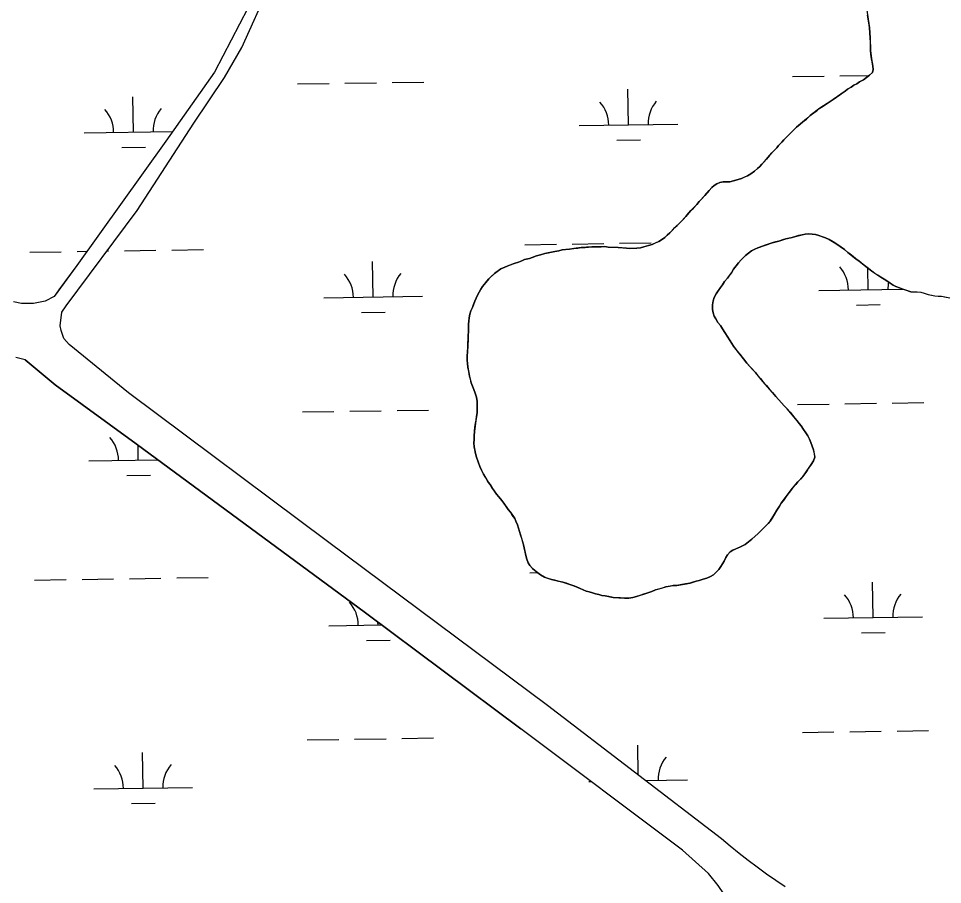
# Model space of a CAD drawing. Extents: x 3807117 to 3845308, y 337856 to 363736.
# Drawn here: x 3838076 to 3839012, y 348161 to 349040 of the extents above; entities that cross this region are included whole.
import ezdxf

# ---------------------------------------------------------------- set-up
doc = ezdxf.new("R2010")
doc.units = 0
doc.layers.add('V-TOPO-SHOR', color=7, linetype='Continuous')
doc.layers.add('V-WETL-SWMP', color=7, linetype='Continuous')

msp = doc.modelspace()

# ---------------------------------------------------------------- linework, layer by layer
at = {"layer": 'V-TOPO-SHOR'}
for points in [[(3838117.86, 348727.91), (3838119.73, 348741.72), (3838123.98, 348748.28), (3838196.05, 348845.08), (3838253.56, 348933.49), (3838284.42, 348979.96), (3838302.07, 349010.32), (3838330.23, 349072.76)], [(3838308.15, 349050.2), (3838274.29, 348985.33), (3838224.91, 348915.19), (3838134.7, 348789.07), (3838116.67, 348764.36), (3838111.9, 348757.8), (3838102.58, 348753.14)], [(3838922.41, 348971.91), (3838925.56, 348973.52), (3838928.3, 348975.32), (3838932.23, 348977.33), (3838935.36, 348979.72), (3838938.3, 348982.11), (3838941.23, 348984.9), (3838941.99, 348988.07), (3838941.77, 348991.22), (3838940.94, 348995.75), (3838940.32, 348998.7), (3838939.68, 349003.43), (3838939.25, 349007.37), (3838939.21, 349012.1), (3838939.18, 349015.26), (3838939.14, 349019.99), (3838938.7, 349024.92), (3838938.26, 349030.24), (3838937.83, 349033.39), (3838936.99, 349039.1), (3838936.37, 349043.04)], [(3838604.84, 348799.99), (3838609.17, 348801.21), (3838612.91, 348802.04), (3838615.86, 348802.65), (3838619.21, 348803.47), (3838623.34, 348804.1), (3838626.89, 348804.92), (3838630.04, 348805.35), (3838634.37, 348805.78), (3838638.51, 348806.41), (3838642.65, 348806.84), (3838646.19, 348807.27), (3838650.14, 348807.5), (3838653.49, 348807.73), (3838657.04, 348807.96), (3838661.96, 348808), (3838666.5, 348808.04), (3838670.05, 348808.28), (3838673.41, 348807.91), (3838676.76, 348807.74), (3838680.12, 348807.58), (3838683.47, 348807.41), (3838688.21, 348807.06), (3838691.96, 348806.7), (3838695.51, 348806.53), (3838698.86, 348806.57), (3838702.41, 348806.79), (3838706.16, 348807.22), (3838709.7, 348808.04), (3838714.22, 348809.27), (3838717.96, 348810.48), (3838721.5, 348812.09), (3838724.84, 348813.51), (3838727.58, 348815.31), (3838730.71, 348817.7), (3838733.26, 348819.89), (3838735.8, 348822.28), (3838738.54, 348825.07), (3838741.08, 348827.66), (3838743.43, 348829.85), (3838746.55, 348832.84), (3838749.29, 348835.82), (3838752.02, 348838.8), (3838754.95, 348842.18), (3838757.29, 348844.77), (3838759.83, 348847.35), (3838763.16, 348850.94), (3838765.69, 348853.92), (3838768.43, 348856.9), (3838771.35, 348860.08), (3838773.5, 348862.67), (3838775.65, 348865.25), (3838778.58, 348868.24), (3838780.93, 348870.43), (3838783.67, 348872.03), (3838786.62, 348873.24), (3838789.97, 348874.06), (3838793.52, 348874.09), (3838796.67, 348874.12), (3838800.61, 348875.14), (3838804.35, 348876.16), (3838808.68, 348877.39), (3838811.43, 348878.59), (3838814.57, 348880), (3838817.9, 348882.01), (3838821.82, 348884.8), (3838824.76, 348887.59), (3838827.11, 348889.58), (3838829.25, 348891.77), (3838831.6, 348894.36), (3838833.94, 348896.95), (3838837.06, 348900.72), (3838839.41, 348903.31), (3838841.55, 348905.69), (3838844.29, 348908.48), (3838846.24, 348910.86), (3838849.56, 348914.25), (3838851.52, 348916.63), (3838853.86, 348919.02), (3838856.21, 348921.21), (3838858.55, 348923.79), (3838861.88, 348926.98), (3838864.42, 348929.37), (3838867.94, 348932.36), (3838870.88, 348934.76), (3838874.4, 348937.74), (3838878.12, 348941.13), (3838882.04, 348944.13), (3838884.78, 348946.13), (3838888.11, 348948.72), (3838891.25, 348950.72), (3838895.56, 348953.52), (3838898.7, 348955.72), (3838901.44, 348957.52), (3838904.77, 348959.92), (3838908.3, 348962.32), (3838911.04, 348964.31), (3838913.59, 348966.11), (3838916.14, 348968.11), (3838919.67, 348970.11), (3838922.41, 348971.91)], [(3838980.13, 348762.57), (3838976.18, 348763.91), (3838972.22, 348765.26), (3838968.66, 348766.41), (3838965.1, 348767.96), (3838962.32, 348769.31), (3838959.15, 348771.26), (3838955.77, 348773.59), (3838953.2, 348775.15), (3838949.82, 348777.48), (3838946.85, 348779.23), (3838943.87, 348781.18), (3838940.69, 348783.32), (3838937.32, 348786.05), (3838934.54, 348787.99), (3838931.96, 348790.14), (3838927.78, 348793.46), (3838924.41, 348795.79), (3838921.62, 348798.13), (3838918.84, 348800.48), (3838916.46, 348802.43), (3838912.88, 348805.55), (3838909.7, 348807.69), (3838907.12, 348809.44), (3838904.34, 348811.39), (3838901.37, 348813.14), (3838897.41, 348815.47), (3838893.84, 348817.21), (3838890.67, 348818.36), (3838886.91, 348819.71), (3838883.75, 348820.47), (3838880.19, 348821.03), (3838876.64, 348821.2), (3838873.09, 348820.97), (3838869.94, 348820.35), (3838866.4, 348819.53), (3838863.25, 348818.71), (3838859.91, 348817.69), (3838856.76, 348816.87), (3838853.41, 348816.05), (3838850.27, 348815.04), (3838846.33, 348813.82), (3838842.99, 348813), (3838839.64, 348812.18), (3838836.69, 348811.17), (3838832.56, 348809.75), (3838828.83, 348808.34), (3838825.29, 348807.12), (3838822.15, 348805.71), (3838818.61, 348803.9), (3838815.67, 348801.71), (3838812.74, 348799.32), (3838810.59, 348797.12), (3838808.24, 348794.74), (3838805.51, 348791.75), (3838803.17, 348788.97), (3838800.64, 348785.4), (3838798.3, 348781.83), (3838796.35, 348779.24), (3838794.4, 348776.47), (3838791.48, 348772.89), (3838789.34, 348769.71), (3838787.19, 348766.93), (3838784.86, 348763.56), (3838782.91, 348760.58), (3838780.97, 348756.82), (3838780.02, 348753.45), (3838779.07, 348749.3), (3838779.11, 348744.57), (3838779.74, 348741.03), (3838780.95, 348737.88), (3838782.55, 348734.94), (3838784.75, 348731.41), (3838787.15, 348728.27), (3838789.35, 348724.94), (3838791.75, 348721.21), (3838794.15, 348717.49), (3838797.15, 348712.78), (3838800.56, 348707.29), (3838804.55, 348702), (3838806.75, 348699.06), (3838810.53, 348694.56), (3838813.93, 348690.25), (3838816.71, 348687.12), (3838819.7, 348683.79), (3838822.69, 348680.47), (3838825.29, 348677.34), (3838827.88, 348674.4), (3838830.27, 348671.46), (3838833.86, 348667.35), (3838836.65, 348664.22), (3838840.04, 348660.31), (3838843.23, 348656.39), (3838846.41, 348652.87), (3838849.2, 348649.94), (3838851.99, 348646.81), (3838854.98, 348643.68), (3838857.77, 348640.35), (3838860.36, 348637.22), (3838862.76, 348634.28), (3838864.95, 348631.74)], [(3838602.05, 348477.47), (3838599.46, 348479.62), (3838596.88, 348481.77), (3838594.09, 348484.9), (3838592.29, 348487.45), (3838591.08, 348491.18), (3838590.06, 348494.92), (3838589.23, 348498.46), (3838588.21, 348502.79), (3838587.59, 348505.75), (3838586.77, 348508.7), (3838585.75, 348512.24), (3838584.73, 348515.98), (3838583.72, 348519.32), (3838582.7, 348522.86), (3838581.68, 348526.21), (3838579.88, 348529.74), (3838578.67, 348532.49), (3838576.27, 348536.02), (3838574.27, 348538.96), (3838572.08, 348541.7), (3838569.48, 348545.62), (3838567.68, 348548.17), (3838565.68, 348550.71), (3838562.49, 348554.43), (3838560.3, 348557.18), (3838558.1, 348560.31), (3838556.1, 348563.05), (3838553.7, 348567.18), (3838551.7, 348569.52), (3838549.3, 348573.84), (3838547.09, 348577.57), (3838545.08, 348581.69), (3838543.47, 348585.23), (3838541.66, 348589.95), (3838540.04, 348594.66), (3838539.02, 348598.4), (3838538.19, 348602.34), (3838537.57, 348605.29), (3838537.34, 348609.24), (3838537.51, 348612.39), (3838537.47, 348616.54), (3838537.83, 348620.88), (3838538.38, 348625.22), (3838538.93, 348629.17), (3838539.5, 348632.33), (3838540.06, 348635.89), (3838540.61, 348639.84), (3838540.77, 348643.98), (3838540.74, 348647.14), (3838540.51, 348651.08), (3838539.88, 348655.61), (3838538.66, 348659.54), (3838537.24, 348663.48), (3838536.03, 348666.62), (3838534.62, 348670.16), (3838533.79, 348673.7), (3838532.97, 348677.05), (3838532.15, 348681.77), (3838531.32, 348685.91), (3838530.89, 348689.65), (3838530.66, 348693.2), (3838530.62, 348697.54), (3838530.98, 348701.68), (3838531.13, 348706.22), (3838531.29, 348710.37), (3838531.45, 348714.51), (3838531.42, 348718.45), (3838531.78, 348721.81), (3838531.94, 348726.15), (3838531.91, 348729.51), (3838532.08, 348732.66), (3838532.44, 348736.22), (3838533.2, 348739.77), (3838534.35, 348743.14), (3838535.9, 348746.5), (3838537.05, 348749.67), (3838538.2, 348753.03), (3838539.75, 348756.01), (3838541.1, 348759.17), (3838542.66, 348762.15), (3838544.4, 348765.12), (3838546.16, 348767.7), (3838548.1, 348770.28), (3838550.25, 348772.87), (3838552.4, 348775.65), (3838555.33, 348778.43), (3838558.07, 348781.02), (3838560.81, 348783.02), (3838564.53, 348785.62), (3838567.87, 348787.03), (3838571.02, 348788.44), (3838574.56, 348789.85), (3838578.09, 348791.27), (3838582.42, 348792.68), (3838585.76, 348793.9), (3838588.71, 348795.11), (3838593.63, 348796.34), (3838597.56, 348797.75), (3838600.9, 348798.97), (3838604.84, 348799.99)], [(3838980.13, 348762.57), (3838983.49, 348762.6), (3838986.65, 348762.43), (3838990.2, 348762.07), (3838993.76, 348761.11), (3838997.91, 348759.77), (3839001.47, 348759.02), (3839004.63, 348758.26), (3839007.79, 348758.09), (3839011.34, 348757.92), (3839015.89, 348756.98)], [(3838078.71, 348750.53), (3838070.81, 348752.3)], [(3838102.58, 348753.14), (3838090.89, 348750.77), (3838078.71, 348750.53)], [(3838121.79, 348715.11), (3838118.8, 348723.12), (3838117.86, 348727.91)], [(3838612.04, 348342.93), (3838388.98, 348509.08), (3838187.25, 348659.91), (3838127.04, 348708.96), (3838121.79, 348715.11)], [(3838082.39, 348693.59), (3838073.12, 348695.88)], [(3838082.39, 348693.59), (3838112.85, 348667.96), (3838195.03, 348608.39), (3838427.48, 348436.73), (3838585.02, 348319.23)], [(3838864.95, 348631.74), (3838866.95, 348628.99), (3838868.94, 348626.65), (3838871.54, 348622.92), (3838873.74, 348619.39), (3838875.94, 348616.26), (3838877.55, 348612.92), (3838878.96, 348609.58), (3838880.37, 348605.84), (3838881.59, 348602.11), (3838882.41, 348598.17), (3838882.84, 348594.82), (3838881.5, 348591.06), (3838879.16, 348587.29), (3838876.63, 348583.52), (3838874.69, 348580.54), (3838872.74, 348577.76), (3838870.59, 348574.98), (3838868.25, 348572.4), (3838865.71, 348569.61), (3838863.57, 348567.03), (3838860.44, 348563.45), (3838856.74, 348558.88), (3838853.81, 348554.91), (3838851.09, 348550.94), (3838848.95, 348547.96), (3838847.2, 348545.18), (3838844.27, 348541.02), (3838842.14, 348537.05), (3838839.62, 348532.89), (3838837.67, 348529.71), (3838835.52, 348527.33), (3838833.38, 348524.94), (3838830.25, 348522.15), (3838828.1, 348519.96), (3838825.36, 348517.37), (3838822.42, 348514.78), (3838818.9, 348511.59), (3838815.57, 348508.8), (3838812.24, 348506.21), (3838807.73, 348503.8), (3838804, 348502.19), (3838799.87, 348500.38), (3838796.93, 348498.57), (3838794.39, 348495.59), (3838792.84, 348493.01), (3838790.9, 348489.25), (3838789.35, 348486.47), (3838787.79, 348483.89), (3838785.65, 348480.92), (3838783.11, 348478.33), (3838780.17, 348475.54), (3838777.23, 348473.74), (3838773.5, 348472.13), (3838769.76, 348471.11), (3838765.83, 348469.69), (3838762.68, 348468.87), (3838759.34, 348467.86), (3838756.38, 348467.04), (3838751.66, 348466.21), (3838748.11, 348465.59), (3838742.99, 348464.75), (3838739.45, 348464.52), (3838736.29, 348463.9), (3838731.77, 348463.07), (3838728.03, 348462.05), (3838724.68, 348461.03), (3838721.54, 348460.22), (3838717.6, 348458.6), (3838713.67, 348457.19), (3838709.15, 348455.77), (3838705.61, 348454.55), (3838702.27, 348453.53), (3838698.33, 348452.51), (3838694.39, 348451.88), (3838690.06, 348451.65), (3838685.91, 348452), (3838682.75, 348452.17), (3838678.41, 348452.53), (3838674.26, 348453.28), (3838670.31, 348454.03), (3838667.15, 348454.4), (3838663.98, 348455.35), (3838660.63, 348456.11), (3838657.66, 348457.07), (3838654.1, 348458.03), (3838651.13, 348458.98), (3838648.16, 348460.34), (3838645.19, 348461.49), (3838641.23, 348463.23), (3838638.46, 348464.39), (3838634.7, 348465.74), (3838631.14, 348466.89), (3838627.38, 348468.04), (3838624.02, 348468.8), (3838619.47, 348469.94), (3838616.11, 348470.7), (3838612.75, 348471.85), (3838608.79, 348473.2), (3838604.83, 348475.33), (3838602.05, 348477.47)], [(3838853.01, 348158.82), (3838843.37, 348165.29), (3838833.86, 348171.93), (3838824.47, 348178.76), (3838815.21, 348185.75), (3838806.08, 348192.91), (3838797.08, 348200.24), (3838788.22, 348207.74), (3838612.04, 348342.93)], [(3838807.35, 348128.32), (3838806.15, 348134.75), (3838802.96, 348138.66), (3838796.59, 348144.92), (3838790.61, 348151.96), (3838785.01, 348160.2), (3838775.04, 348172.34), (3838748.79, 348196.16), (3838585.02, 348319.23)]]:
    msp.add_lwpolyline(points, dxfattribs=at)
at = {"layer": 'V-WETL-SWMP'}
for p, q in [((3838860.34, 348980.8), (3838892.34, 348981.28)), ((3838908.34, 348981.52), (3838938.11, 348981.96)), ((3838358.49, 348973.28), (3838390.49, 348973.76)), ((3838406.49, 348974), (3838438.48, 348974.48)), ((3838454.48, 348974.72), (3838486.48, 348975.2)), ((3838693.99, 348931.87), (3838693.45, 348967.87)), ((3838192.14, 348924.35), (3838191.6, 348960.35)), ((3838644, 348931.12), (3838743.99, 348932.62)), ((3838142.15, 348923.6), (3838231.78, 348924.95)), ((3838682.23, 348916.26), (3838706.22, 348916.62)), ((3838180.37, 348908.74), (3838204.37, 348909.1)), ((3838588.96, 348810.21), (3838620.96, 348810.69)), ((3838636.96, 348810.93), (3838668.95, 348811.41)), ((3838684.95, 348811.65), (3838716.95, 348812.13)), ((3838087.11, 348802.69), (3838119.11, 348803.17)), ((3838135.1, 348803.41), (3838145.06, 348803.56)), ((3838165.37, 348803.87), (3838167.1, 348803.89)), ((3838183.1, 348804.13), (3838215.09, 348804.61)), ((3838231.09, 348804.85), (3838263.09, 348805.33)), ((3838435.15, 348757.16), (3838434.61, 348793.16)), ((3838937, 348764.68), (3838936.67, 348786.5)), ((3838887, 348763.93), (3838972.25, 348765.21)), ((3838385.15, 348756.41), (3838485.14, 348757.91)), ((3838925.23, 348749.07), (3838949.23, 348749.43)), ((3838423.38, 348741.55), (3838447.38, 348741.91)), ((3838082.39, 348693.59), (3838073.12, 348695.88)), ((3838112.85, 348667.96), (3838082.39, 348693.59)), ((3838195.03, 348608.39), (3838112.85, 348667.96)), ((3838913.32, 348648.88), (3838945.32, 348649.36)), ((3838961.32, 348649.6), (3838993.31, 348650.08)), ((3838363.48, 348640.64), (3838395.47, 348641.12)), ((3838411.47, 348641.36), (3838443.47, 348641.84)), ((3838459.46, 348642.08), (3838491.46, 348642.56)), ((3838865.33, 348648.16), (3838897.32, 348648.64)), ((3838427.48, 348436.73), (3838195.03, 348608.39)), ((3838197.13, 348591.72), (3838196.9, 348607.01)), ((3838147.13, 348590.97), (3838217.21, 348592.02)), ((3838185.36, 348576.11), (3838209.36, 348576.47)), ((3838140.09, 348470.78), (3838172.09, 348471.26)), ((3838188.08, 348471.5), (3838220.08, 348471.97)), ((3838236.08, 348472.21), (3838268.07, 348472.69)), ((3838593.94, 348477.57), (3838601.79, 348477.69)), ((3838092.09, 348470.06), (3838124.09, 348470.54)), ((3838941.98, 348432.04), (3838941.44, 348468.04)), ((3838585.02, 348319.23), (3838427.48, 348436.73)), ((3838390.14, 348423.77), (3838443.77, 348424.58)), ((3838440.13, 348424.52), (3838440.09, 348427.33)), ((3838891.99, 348431.29), (3838991.98, 348432.79)), ((3838930.21, 348416.43), (3838954.21, 348416.79)), ((3838428.36, 348408.91), (3838452.36, 348409.27)), ((3838748.79, 348196.16), (3838585.02, 348319.23)), ((3838870.31, 348315.52), (3838902.31, 348316)), ((3838918.31, 348316.24), (3838950.3, 348316.72)), ((3838966.3, 348316.96), (3838998.3, 348317.44)), ((3838368.46, 348308), (3838400.46, 348308.48)), ((3838416.46, 348308.72), (3838448.45, 348309.2)), ((3838464.45, 348309.44), (3838496.45, 348309.92)), ((3838703.87, 348272.46), (3838703.42, 348302.59)), ((3838202.11, 348259.08), (3838201.57, 348295.07)), ((3838653.97, 348265.85), (3838656.02, 348265.88)), ((3838711.37, 348266.71), (3838753.96, 348267.34)), ((3838152.12, 348258.33), (3838252.11, 348259.83)), ((3838190.34, 348243.47), (3838214.34, 348243.83)), ((3838775.04, 348172.33), (3838748.79, 348196.16)), ((3838785.01, 348160.2), (3838775.04, 348172.33))]:
    msp.add_line(p, q, dxfattribs=at)
for points in [[(3838853.01, 348158.82), (3838843.37, 348165.29), (3838833.86, 348171.93), (3838824.47, 348178.76), (3838815.21, 348185.75), (3838806.08, 348192.91), (3838797.08, 348200.24), (3838788.22, 348207.74), (3838612.04, 348342.93), (3838388.98, 348509.08), (3838187.26, 348659.91), (3838127.04, 348708.96), (3838121.79, 348715.11), (3838118.8, 348723.12), (3838117.86, 348727.91), (3838119.73, 348741.71), (3838123.98, 348748.28), (3838196.05, 348845.08), (3838253.56, 348933.49), (3838284.42, 348979.96), (3838302.07, 349010.33), (3838330.23, 349072.76)], [(3838308.15, 349050.2), (3838274.29, 348985.33), (3838224.91, 348915.19), (3838134.7, 348789.07), (3838111.9, 348757.8), (3838102.58, 348753.14), (3838090.89, 348750.77), (3838078.71, 348750.53), (3838070.81, 348752.3)], [(3838935.53, 349048.16), (3838936.99, 349039.1), (3838938.26, 349030.24), (3838939.14, 349019.99), (3838939.25, 349007.37), (3838940.32, 348998.7), (3838941.77, 348991.22), (3838941.99, 348988.07), (3838941.23, 348984.9), (3838938.3, 348982.11), (3838932.23, 348977.33), (3838928.3, 348975.32), (3838925.56, 348973.52), (3838922.41, 348971.91), (3838919.67, 348970.11), (3838916.14, 348968.11), (3838913.59, 348966.11), (3838901.44, 348957.52), (3838895.56, 348953.52), (3838888.11, 348948.72), (3838878.12, 348941.13), (3838874.4, 348937.75), (3838864.42, 348929.37), (3838858.55, 348923.79), (3838856.21, 348921.21), (3838853.86, 348919.02), (3838851.52, 348916.63), (3838849.56, 348914.25), (3838846.24, 348910.86)], [(3838846.24, 348910.86), (3838844.29, 348908.48), (3838841.56, 348905.69), (3838837.06, 348900.72), (3838833.94, 348896.94), (3838829.25, 348891.77), (3838827.1, 348889.58), (3838824.76, 348887.59), (3838821.82, 348884.8), (3838817.9, 348882.01), (3838814.57, 348880), (3838808.68, 348877.39), (3838796.67, 348874.12), (3838789.97, 348874.06), (3838786.62, 348873.24), (3838783.67, 348872.03), (3838780.93, 348870.43), (3838778.58, 348868.24), (3838775.65, 348865.25), (3838771.36, 348860.08), (3838765.69, 348853.92), (3838763.16, 348850.94), (3838757.29, 348844.77), (3838752.02, 348838.8), (3838746.55, 348832.84), (3838741.08, 348827.66), (3838735.8, 348822.28), (3838733.26, 348819.89), (3838730.71, 348817.7), (3838727.58, 348815.31), (3838724.84, 348813.51), (3838717.96, 348810.48), (3838714.22, 348809.27), (3838709.7, 348808.04), (3838706.16, 348807.22), (3838702.41, 348806.79), (3838698.86, 348806.56), (3838695.51, 348806.53), (3838691.96, 348806.7), (3838683.47, 348807.41), (3838673.41, 348807.91), (3838670.05, 348808.28), (3838666.5, 348808.04), (3838657.04, 348807.96), (3838646.19, 348807.27), (3838638.51, 348806.41), (3838634.37, 348805.78), (3838626.89, 348804.92), (3838623.34, 348804.1), (3838619.21, 348803.47), (3838615.86, 348802.65), (3838609.17, 348801.21), (3838604.84, 348799.99), (3838600.9, 348798.97), (3838593.63, 348796.34), (3838588.71, 348795.11), (3838585.76, 348793.9), (3838582.42, 348792.69), (3838578.09, 348791.27), (3838571.02, 348788.44), (3838564.53, 348785.62), (3838558.07, 348781.03), (3838552.4, 348775.65), (3838546.16, 348767.7), (3838544.41, 348765.12), (3838542.66, 348762.15), (3838541.1, 348759.17), (3838539.75, 348756.01), (3838538.2, 348753.03), (3838535.9, 348746.5), (3838534.35, 348743.14), (3838533.2, 348739.77), (3838532.44, 348736.22), (3838532.08, 348732.66), (3838531.91, 348729.5), (3838531.94, 348726.15), (3838531.78, 348721.81), (3838531.42, 348718.45), (3838531.45, 348714.51), (3838530.98, 348701.68), (3838530.62, 348697.54), (3838530.66, 348693.2), (3838530.89, 348689.65), (3838531.32, 348685.91), (3838532.98, 348677.05), (3838534.62, 348670.16), (3838537.24, 348663.48), (3838538.66, 348659.54), (3838539.88, 348655.61), (3838540.51, 348651.08), (3838540.74, 348647.14), (3838540.77, 348643.98), (3838540.61, 348639.84), (3838540.06, 348635.89), (3838538.93, 348629.17), (3838537.83, 348620.88), (3838537.47, 348616.54), (3838537.51, 348612.39), (3838537.34, 348609.24), (3838537.57, 348605.29), (3838539.02, 348598.4)], [(3838864.95, 348631.74), (3838854.98, 348643.68), (3838851.99, 348646.81), (3838843.23, 348656.39), (3838840.04, 348660.31), (3838830.27, 348671.46), (3838822.69, 348680.47), (3838813.93, 348690.25), (3838810.53, 348694.56), (3838806.74, 348699.06), (3838800.56, 348707.29), (3838797.15, 348712.78), (3838789.35, 348724.94), (3838787.15, 348728.27), (3838784.75, 348731.41), (3838782.55, 348734.94), (3838780.95, 348737.88), (3838779.74, 348741.03), (3838779.11, 348744.57), (3838779.07, 348749.3), (3838780.02, 348753.45), (3838780.97, 348756.82), (3838782.91, 348760.58), (3838787.19, 348766.93), (3838789.34, 348769.71), (3838791.48, 348772.89), (3838794.4, 348776.47), (3838798.3, 348781.83), (3838800.64, 348785.4), (3838803.17, 348788.97), (3838805.51, 348791.75), (3838808.24, 348794.74), (3838812.74, 348799.31), (3838815.67, 348801.71), (3838818.61, 348803.9), (3838822.15, 348805.71), (3838825.29, 348807.12), (3838839.64, 348812.18), (3838846.33, 348813.82), (3838853.41, 348816.05), (3838859.91, 348817.69), (3838863.25, 348818.71), (3838869.94, 348820.35), (3838873.09, 348820.97), (3838876.64, 348821.2), (3838880.19, 348821.03), (3838883.75, 348820.47), (3838886.91, 348819.71), (3838893.84, 348817.21), (3838897.41, 348815.47), (3838904.35, 348811.39), (3838912.88, 348805.55), (3838916.46, 348802.43), (3838924.41, 348795.79), (3838927.78, 348793.46), (3838934.54, 348787.99), (3838937.32, 348786.05), (3838940.7, 348783.32), (3838946.85, 348779.23), (3838949.82, 348777.48), (3838953.2, 348775.15), (3838955.77, 348773.59), (3838959.15, 348771.26), (3838962.32, 348769.31), (3838965.1, 348767.96), (3838968.66, 348766.41), (3838980.14, 348762.57), (3838983.49, 348762.6), (3838986.65, 348762.43), (3838990.2, 348762.07), (3838993.76, 348761.12), (3838997.91, 348759.77), (3839004.63, 348758.26), (3839011.34, 348757.92), (3839019.84, 348756.22)], [(3838539.02, 348598.4), (3838540.04, 348594.66), (3838541.66, 348589.95), (3838543.47, 348585.23), (3838545.08, 348581.69), (3838547.09, 348577.57), (3838551.7, 348569.52), (3838553.7, 348567.17), (3838556.1, 348563.05), (3838560.3, 348557.17), (3838562.49, 348554.43), (3838565.68, 348550.72), (3838567.68, 348548.17), (3838572.08, 348541.7), (3838574.27, 348538.96), (3838578.67, 348532.49), (3838579.88, 348529.74), (3838581.68, 348526.21), (3838582.7, 348522.86), (3838584.73, 348515.98), (3838587.59, 348505.75), (3838590.06, 348494.92), (3838591.08, 348491.18), (3838592.29, 348487.45), (3838594.09, 348484.9), (3838596.88, 348481.77), (3838602.05, 348477.47), (3838604.83, 348475.33), (3838608.79, 348473.2), (3838616.11, 348470.7), (3838627.38, 348468.04), (3838634.7, 348465.74), (3838638.46, 348464.39), (3838645.19, 348461.49), (3838648.16, 348460.34), (3838651.13, 348458.98), (3838654.1, 348458.03), (3838657.66, 348457.07), (3838660.62, 348456.11), (3838663.98, 348455.35), (3838667.15, 348454.4), (3838670.31, 348454.03), (3838678.41, 348452.53), (3838690.06, 348451.65), (3838694.39, 348451.88), (3838698.33, 348452.51), (3838702.27, 348453.53), (3838713.67, 348457.19), (3838717.6, 348458.6), (3838721.54, 348460.22), (3838731.77, 348463.07), (3838739.45, 348464.52), (3838742.99, 348464.75), (3838756.39, 348467.04), (3838762.68, 348468.87), (3838765.83, 348469.69), (3838769.76, 348471.11), (3838773.5, 348472.13), (3838777.23, 348473.74), (3838780.17, 348475.54), (3838783.11, 348478.33), (3838785.65, 348480.92), (3838787.79, 348483.9), (3838789.35, 348486.47), (3838790.9, 348489.25), (3838792.84, 348493.01), (3838794.39, 348495.59), (3838796.93, 348498.57), (3838799.87, 348500.38), (3838807.73, 348503.8), (3838812.24, 348506.21), (3838815.57, 348508.8), (3838818.9, 348511.59), (3838825.36, 348517.37), (3838830.25, 348522.15), (3838833.38, 348524.94), (3838837.67, 348529.71), (3838842.14, 348537.05), (3838844.27, 348541.02), (3838847.2, 348545.18), (3838848.95, 348547.96), (3838853.81, 348554.91), (3838856.74, 348558.88), (3838860.44, 348563.45), (3838865.71, 348569.61), (3838870.59, 348574.98), (3838872.74, 348577.77), (3838879.16, 348587.29), (3838881.49, 348591.06), (3838882.84, 348594.82), (3838882.42, 348598.17), (3838881.59, 348602.11), (3838880.37, 348605.84), (3838878.96, 348609.58), (3838877.55, 348612.92), (3838875.94, 348616.26), (3838873.74, 348619.39), (3838871.54, 348622.92), (3838868.94, 348626.65), (3838866.95, 348628.99), (3838864.95, 348631.74)]]:
    msp.add_lwpolyline(points, dxfattribs=at)
for centre, start, end in [((3838638.75, 348931.52), 0.08653, 41.63019), ((3838749.22, 348933.17), 140.08653, 181.63019), ((3838136.9, 348924), 0.08653, 41.63019), ((3838247.37, 348925.65), 140.08653, 181.63019), ((3838379.9, 348756.81), 0.08653, 41.63019), ((3838490.38, 348758.46), 140.08653, 181.63019), ((3838881.75, 348764.33), 0.08653, 41.63019), ((3838992.23, 348765.98), 169.58439, 181.63019), ((3838141.88, 348591.36), 0.08653, 41.63019), ((3838252.36, 348593.02), 181.5271, 181.63019), ((3838886.74, 348431.69), 0.08653, 41.63019), ((3838997.21, 348433.34), 140.08653, 181.63019), ((3838384.89, 348424.17), 0.08653, 41.63019), ((3838759.19, 348267.9), 140.08653, 181.63019), ((3838146.87, 348258.72), 0.08653, 41.63019), ((3838257.34, 348260.38), 140.08653, 181.63019)]:
    msp.add_arc(centre, 35.25, start, end, dxfattribs=at)

doc.saveas('drawing.dxf')
